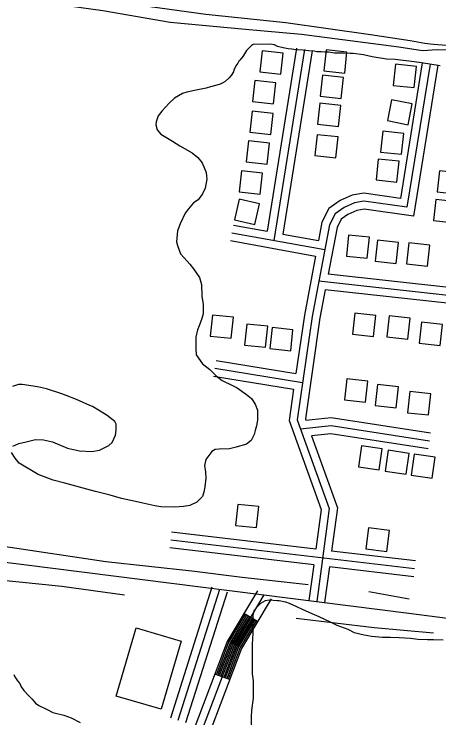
# Model space of a CAD drawing. Extents: x 3297735 to 3335592, y 670436 to 695807.
# Drawn here: x 3326483 to 3327288, y 686700 to 688032 of the extents above; entities that cross this region are included whole.
import ezdxf

# ---------------------------------------------------------------- set-up
doc = ezdxf.new("R2010")
doc.units = 0
for name, color, linetype in [('V-BLDG-OTLN', 7, 'Continuous'), ('V-ROAD-CNTR', 7, 'Continuous'), ('V-SITE-VEGE', 7, 'Continuous'), ('V-TOPO-SHOR', 7, 'Continuous')]:
    doc.layers.add(name, color=color, linetype=linetype)

msp = doc.modelspace()

# ---------------------------------------------------------------- linework, layer by layer
at = {"layer": 'V-BLDG-OTLN'}
for points in [[(3326953.2, 687962.9), (3326948.8, 687923.1), (3326988.6, 687918.8), (3326992.9, 687958.6)], [(3327074.4, 687964.6), (3327070.1, 687924.8), (3327109.8, 687920.5), (3327114.1, 687960.3)], [(3327205.8, 687937.3), (3327201.5, 687897.5), (3327241.3, 687893.2), (3327245.6, 687932.9)], [(3327067.6, 687916.8), (3327063.2, 687877), (3327103, 687872.7), (3327107.3, 687912.5)], [(3326939.5, 687906.5), (3326935.2, 687866.8), (3326975, 687862.5), (3326979.3, 687902.2)], [(3327062.4, 687863.9), (3327058.1, 687824.1), (3327097.9, 687819.8), (3327102.2, 687859.5)], [(3327230, 687823), (3327237.8, 687862.2), (3327198.6, 687870), (3327190.8, 687830.8)], [(3326934.4, 687848.5), (3326930.1, 687808.7), (3326969.8, 687804.4), (3326974.2, 687844.2)], [(3327181.9, 687810.9), (3327177.6, 687771.2), (3327217.4, 687766.9), (3327221.7, 687806.6)], [(3326927.6, 687792.2), (3326923.2, 687752.4), (3326963, 687748.1), (3326967.3, 687787.8)], [(3327057.3, 687804.1), (3327053, 687764.4), (3327092.7, 687760), (3327097.1, 687799.8)], [(3327173.4, 687758), (3327169.1, 687718.3), (3327208.8, 687713.9), (3327213.2, 687753.7)], [(3326913.9, 687735.8), (3326909.6, 687696.1), (3326949.4, 687691.7), (3326953.7, 687731.5)], [(3327289.5, 687735.8), (3327285.1, 687696.1), (3327324.9, 687691.7), (3327329.2, 687731.5)], [(3326900.7, 687642.7), (3326939.7, 687633.8), (3326948.6, 687672.9), (3326909.5, 687681.7)], [(3327282.6, 687681.2), (3327278.3, 687641.4), (3327318.1, 687637.1), (3327322.4, 687676.9)], [(3327117.2, 687614.1), (3327112.9, 687574.4), (3327152.6, 687570), (3327156.9, 687609.8)], [(3327171.7, 687604.4), (3327167.4, 687564.6), (3327207.1, 687560.3), (3327211.5, 687600.1)], [(3327231.4, 687599.3), (3327227.1, 687559.5), (3327266.9, 687555.2), (3327271.2, 687594.9)], [(3326859.3, 687462.7), (3326855, 687422.9), (3326894.7, 687418.6), (3326899.1, 687458.4)], [(3327129, 687466.1), (3327124.7, 687426.3), (3327164.4, 687422), (3327168.8, 687461.8)], [(3327193.9, 687461), (3327189.5, 687421.2), (3327229.3, 687416.9), (3327233.6, 687456.7)], [(3326924.2, 687445.6), (3326919.8, 687405.9), (3326959.6, 687401.5), (3326963.9, 687441.3)], [(3327255.3, 687449), (3327251, 687409.3), (3327290.8, 687404.9), (3327295.1, 687444.7)], [(3326972, 687438.8), (3326967.6, 687399), (3327007.4, 687394.7), (3327011.7, 687434.5)], [(3327113.6, 687341.8), (3327109.2, 687302), (3327149, 687297.7), (3327153.3, 687337.5)], [(3327171.7, 687331.3), (3327167.4, 687291.5), (3327207.1, 687287.2), (3327211.5, 687326.9)], [(3327233.1, 687317.6), (3327228.8, 687277.8), (3327268.6, 687273.5), (3327272.9, 687313.3)], [(3327181, 687209.2), (3327141.4, 687215), (3327135.6, 687175.4), (3327175.2, 687169.6)], [(3327232, 687200.8), (3327192.4, 687206.7), (3327186.6, 687167.1), (3327226.2, 687161.3)], [(3327281.3, 687193.3), (3327241.7, 687199.1), (3327235.9, 687159.6), (3327275.5, 687153.8)], [(3326907.1, 687104.2), (3326902.8, 687064.4), (3326942.5, 687060.1), (3326946.8, 687099.9)], [(3327150, 687020), (3327189.7, 687015.2), (3327194.5, 687054.9), (3327154.7, 687059.7)], [(3326799.6, 686845.5), (3326761.7, 686716.2), (3326676.6, 686741.1), (3326714.5, 686870.4)]]:
    msp.add_lwpolyline(points, close=True, dxfattribs=at)
at = {"layer": 'V-ROAD-CNTR'}
for p, q in [((3326944.5, 686882.2), (3326918.8, 686897.6)), ((3326891.7, 686772.4), (3326863.7, 686783))]:
    msp.add_line(p, q, dxfattribs=at)
for points in [[(3327018.7, 687967.6), (3326963.1, 687621.4)], [(3327033.6, 687965.2), (3326975.5, 687603.9)], [(3327048.4, 687962.8), (3326992.7, 687616)], [(3327256.8, 687940.3), (3327215.3, 687683.5), (3327146.1, 687693.5), (3327124, 687689.5), (3327101.3, 687679.4), (3327079.7, 687664.6), (3327066.5, 687638.4), (3327060, 687603.9)], [(3327271.6, 687937.9), (3327227.8, 687666.6), (3327146.3, 687678.3), (3327128.4, 687675.1), (3327108.6, 687666.3), (3327091.4, 687654.4), (3327080.8, 687633.5), (3327048.1, 687459.7), (3327019.8, 687264.5), (3327080.4, 687096.2), (3327056.9, 686920.2)], [(3327286.4, 687935.5), (3327240.2, 687649.6), (3327146.6, 687663.1), (3327132.8, 687660.6), (3327116, 687653.1), (3327103, 687644.2), (3327095.2, 687628.6), (3327078.5, 687539.9)], [(3326898.8, 687633), (3326963.1, 687621.4)], [(3326896.1, 687618.2), (3327072, 687586.5)], [(3326992.7, 687616), (3327060, 687603.9)], [(3326893.5, 687603.5), (3327054.4, 687574.4)], [(3327054.4, 687574.4), (3327033.3, 687462.2), (3327017.3, 687352.1)], [(3327312.9, 687514.1), (3327078.5, 687539.9)], [(3327311.3, 687499.2), (3327060.7, 687526.7)], [(3327072.9, 687510.3), (3327062.9, 687457.3), (3327035.2, 687266.1), (3327036.3, 687262.9)], [(3327309.6, 687484.2), (3327072.9, 687510.3)], [(3326865.9, 687376.8), (3327017.3, 687352.1)], [(3326863.5, 687362), (3327030, 687334.9)], [(3326861.1, 687347.2), (3327013, 687322.4)], [(3327013, 687322.4), (3327004.4, 687263), (3327065.1, 687094.5), (3327055, 687019.3)], [(3327272.6, 687238.9), (3327084.1, 687268.2), (3327036.3, 687262.9)], [(3327270.3, 687224.1), (3327083.8, 687253.1), (3327026.2, 687246.7)], [(3327268, 687209.3), (3327083.5, 687237.9), (3327046.8, 687233.9)], [(3327046.8, 687233.9), (3327095.8, 687097.8), (3327084.8, 687015.8)], [(3327055, 687019.3), (3326781.7, 687051.4)], [(3327242.3, 686982.2), (3326780, 687036.5)], [(3326203.5, 687027.8), (3326501.4, 686990.4), (3327231.3, 686898.2), (3328087.4, 686788), (3328717, 686709.6)], [(3327051, 686989.5), (3326778.2, 687021.6)], [(3327244.1, 686997.1), (3327084.8, 687015.8)], [(3327051, 686989.5), (3327042, 686922.2)], [(3327080.8, 686986), (3327071.7, 686918.2)], [(3327240.6, 686967.3), (3327080.8, 686986)], [(3326780, 686700.3), (3326858.9, 686948)], [(3326944.5, 686940.5), (3326887.1, 686844.7), (3326787, 686581.2), (3326792.6, 686437.3), (3326930.2, 686361.7)], [(3326794.3, 686695.7), (3326873.2, 686943.4)], [(3326937.4, 686374.9), (3326807.3, 686446.4), (3326802.1, 686578.7), (3326900.7, 686838.2), (3326957.3, 686932.8)], [(3326808.6, 686691.2), (3326887.5, 686938.9)], [(3326970.2, 686925.1), (3326914.2, 686831.6), (3326817.3, 686576.3), (3326821.9, 686455.4), (3326944.7, 686388)], [(3326921.4, 686896.1), (3326889.8, 686843.4), (3326866.5, 686781.9)], [(3326923.9, 686894.5), (3326892.5, 686842.1), (3326869.3, 686780.9)], [(3326926.5, 686893), (3326895.2, 686840.8), (3326872.1, 686779.8)], [(3326929.1, 686891.4), (3326897.9, 686839.5), (3326874.9, 686778.7)], [(3326931.6, 686889.9), (3326900.7, 686838.2), (3326877.7, 686777.7)], [(3326934.2, 686888.4), (3326903.4, 686836.9), (3326880.5, 686776.6)], [(3326936.8, 686886.8), (3326906.1, 686835.5), (3326883.3, 686775.6)], [(3326939.4, 686885.3), (3326908.8, 686834.2), (3326886.1, 686774.5)], [(3326941.9, 686883.7), (3326911.5, 686832.9), (3326888.9, 686773.4)]]:
    msp.add_lwpolyline(points, dxfattribs=at)
at = {"layer": 'V-SITE-VEGE'}
for points in [[(3327290.6, 687934.2), (3327255.3, 687940.1), (3327241.5, 687942.1), (3327205.5, 687946.7), (3327188.9, 687947.2), (3327161.9, 687951.2), (3327145.3, 687955.2), (3327126, 687957.8), (3327120.4, 687957.8), (3327107.3, 687958.3), (3327090.7, 687958.2), (3327079, 687960.2), (3327072, 687960.1), (3327065.1, 687960.8), (3327056.8, 687960.7), (3327052, 687962.1), (3327040.9, 687962.7), (3327031.2, 687964), (3327017.4, 687964.6), (3327009.8, 687965.9), (3327002.9, 687966.5), (3326993.2, 687968.5), (3326982.1, 687971.2), (3326976.6, 687973.9), (3326968.3, 687975.2), (3326936.5, 687975), (3326933.1, 687972.9), (3326923.5, 687963.2), (3326920.1, 687956.9), (3326918, 687954.1), (3326916.6, 687952), (3326911.2, 687945.1), (3326909.1, 687943), (3326907.1, 687939.5), (3326903.6, 687934.7), (3326899.6, 687926.4), (3326898.9, 687922.9), (3326894.8, 687916), (3326890.7, 687911.8), (3326883.1, 687904.8), (3326879, 687902), (3326873.5, 687899.9), (3326867.3, 687897.8), (3326855.6, 687894.9), (3326847.3, 687892.1), (3326831.4, 687889.2), (3326825.2, 687887.8), (3326810.7, 687884.9), (3326802.5, 687882.1), (3326787.3, 687873), (3326777, 687863.9), (3326763.3, 687848.6), (3326756.5, 687839.6), (3326752.4, 687828.5), (3326751.8, 687823), (3326754.6, 687813.3), (3326761.6, 687805.1), (3326783.1, 687792.1), (3326797, 687783.2), (3326820.6, 687769.6), (3326831.7, 687760.7), (3326839.4, 687751.1), (3326847.1, 687732.5)], [(3326847.1, 687732.5), (3326848.6, 687720.1), (3326845.3, 687702.8), (3326840.5, 687692.4), (3326832.3, 687680.6), (3326823.4, 687675), (3326813.8, 687663.8), (3326807.7, 687655.5), (3326798.1, 687635.4), (3326792.7, 687622.2), (3326790.8, 687601.5), (3326792.9, 687594.6), (3326798.6, 687578.7), (3326805.5, 687571.2), (3326816, 687558.8), (3326823, 687549.9), (3326834.8, 687533.4), (3326838.4, 687520.3), (3326839.3, 687498.2), (3326841.5, 687482.3), (3326841.6, 687465), (3326838.9, 687456), (3326834.2, 687442.2), (3326830.8, 687434.6), (3326827.4, 687420.7), (3326827.6, 687399.3), (3326828.4, 687387.6), (3326840.2, 687370.4), (3326854.1, 687359.4), (3326866, 687347.8), (3326877.8, 687338.9), (3326897.2, 687329.3), (3326906.2, 687324.6), (3326923.6, 687312.3), (3326933.3, 687304.7), (3326940.3, 687293.7), (3326944.5, 687282.7), (3326944.7, 687263.4), (3326942.7, 687253), (3326940, 687244), (3326938, 687236.4), (3326932.5, 687225.3), (3326923.6, 687218.3), (3326904.3, 687212.6), (3326891.2, 687209.1), (3326871.9, 687208.9), (3326864.3, 687208.2), (3326858.1, 687204), (3326850.6, 687194.2), (3326846.4, 687189.4), (3326843.8, 687177.6), (3326845.9, 687165.2), (3326846.7, 687153.5), (3326844.8, 687137.5), (3326842.8, 687127.2), (3326840.1, 687118.9), (3326829.8, 687108.4), (3326816, 687102.1), (3326804.3, 687099.9), (3326787.7, 687099.1), (3326761.5, 687099.6), (3326749.7, 687101.6), (3326726.9, 687106.2), (3326713, 687109.6), (3326686.7, 687115.6), (3326665.2, 687121.7), (3326637.6, 687128.4), (3326620.9, 687133.1), (3326579.4, 687144.5), (3326557.2, 687149.9), (3326528.8, 687160.7), (3326492.7, 687182.5), (3326485.1, 687191.5), (3326478.1, 687202.5)], [(3326498.5, 687331.1), (3326491.6, 687331.1), (3326479.9, 687327.5)], [(3326480.7, 687214.2), (3326492.5, 687219.2), (3326506.2, 687222.7), (3326523.5, 687227), (3326538.7, 687226.4), (3326556, 687222.4), (3326584.4, 687210.9), (3326607.3, 687205.5), (3326630.8, 687204.3), (3326645.2, 687206.5), (3326662.5, 687215.6), (3326669.3, 687221.2), (3326675.4, 687235.1), (3326676.7, 687244.7), (3326676.7, 687255.8), (3326673.9, 687261.3), (3326659.3, 687272.2), (3326654.4, 687275.7), (3326631.5, 687289.3), (3326626.6, 687291.3), (3326601.7, 687302.9), (3326581.6, 687310.4), (3326574, 687313.7), (3326544.9, 687323.2), (3326527.6, 687326.5), (3326498.5, 687331.1)], [(3326933.3, 686676), (3326933.1, 686702.2), (3326933.7, 686714.7), (3326937, 686737.5), (3326936.7, 686770), (3326935.2, 686783.1), (3326934.8, 686839.7), (3326936, 686859.8), (3326935.9, 686874.3), (3326936.4, 686895), (3326939.1, 686904.7), (3326947.4, 686913.8), (3326950.8, 686917.2), (3326959.7, 686922.2), (3326966.6, 686923.6), (3326981.2, 686922.3), (3326985.3, 686922.3), (3326997.8, 686919.7), (3327004.7, 686917), (3327018.6, 686910.9), (3327029, 686906.1), (3327047.7, 686897.3), (3327060.8, 686891.8), (3327081, 686882.3), (3327094.8, 686875.5), (3327115.6, 686868.1), (3327127.4, 686861.9), (3327146.8, 686857.2), (3327160.6, 686854.6), (3327181.4, 686852.7), (3327196.6, 686852.8), (3327213.2, 686852.2), (3327234.6, 686851), (3327248.4, 686849), (3327266.4, 686848.5), (3327278.1, 686848.6), (3327296.1, 686848)], [(3326482.7, 686782.4), (3326484.8, 686777.6), (3326489.7, 686770), (3326493.8, 686765.2), (3326496.7, 686759), (3326501.5, 686752.1), (3326511.3, 686741.8), (3326517.6, 686735.7), (3326523.8, 686728.1), (3326530.1, 686723.3), (3326546, 686715.9), (3326556.4, 686710.4), (3326577.2, 686705), (3326591.1, 686700.3), (3326608.4, 686691.5)]]:
    msp.add_lwpolyline(points, dxfattribs=at)
at = {"layer": 'V-TOPO-SHOR'}
msp.add_line((3327155.5, 686939.4), (3327232, 686925.3), dxfattribs=at)
for points in [[(3326439.6, 688067.2), (3326435.5, 688077), (3326443.5, 688086.1), (3326581.9, 688065.9), (3326660, 688057.6), (3326740.9, 688046.6), (3326846.4, 688032.3), (3326998.5, 688016.4), (3327158.8, 687993.6), (3327233.5, 687982.6), (3327261.6, 687977.3), (3327278.1, 687975.4), (3327334.9, 687971), (3327395.2, 687964.6), (3327465.1, 687955.6), (3327511, 687946.4)], [(3326439.6, 688067.2), (3326523.9, 688057), (3326651.5, 688039.1), (3326779.1, 688017.2), (3326921.5, 688004.1), (3327028.1, 687994.1), (3327212.3, 687970.6), (3327256.9, 687963.5), (3327285.2, 687965.1), (3327311.5, 687964.6), (3327383, 687955), (3327485.6, 687939), (3327554.9, 687928.4), (3327616.3, 687922.8), (3327660.2, 687916.4), (3327714.2, 687908), (3327791.2, 687897.1), (3327829, 687900.2)], [(3326006.5, 687126.9), (3326127.5, 687077.1), (3326148, 687066.3), (3326152.5, 687064.3), (3326161.7, 687061.6), (3326176.4, 687058.4), (3326191.1, 687055.4), (3326294.8, 687042.9), (3326463, 687024.8), (3326657.1, 686996.2), (3326820.2, 686978.4), (3326915.7, 686966.2), (3327040.2, 686952.5)], [(3326291.1, 686980.9), (3326411.2, 686965.8), (3326573.5, 686949.3), (3326692.2, 686932.8)], [(3327017.5, 686888.9), (3327165.5, 686871.3), (3327278.1, 686860.9)]]:
    msp.add_lwpolyline(points, dxfattribs=at)

doc.saveas('drawing.dxf')
